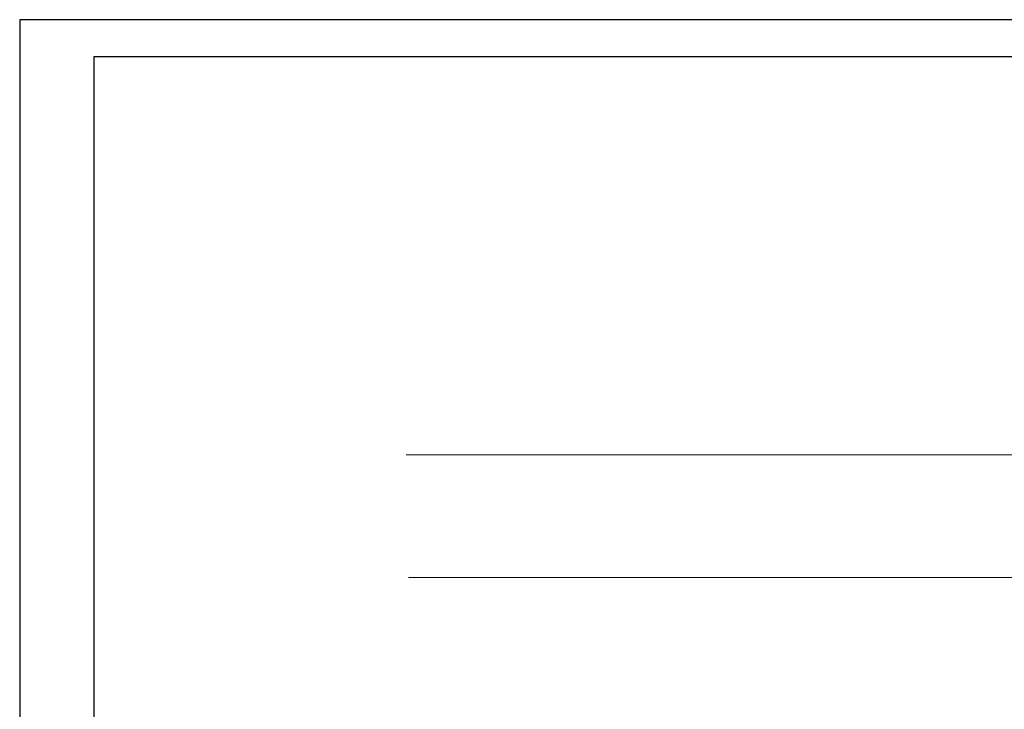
# Model space of a CAD drawing. Header units: millimetres. Extents: x 262469 to 275208, y -32539 to 9411.
# Tile 401 of 428: x 266739 to 268860, y -6437 to -4952. Entities that reach past the tile are written whole.
import ezdxf

# ---------------------------------------------------------------- set-up
doc = ezdxf.new("R2010")
doc.units = ezdxf.units.MM
doc.header["$LTSCALE"] = 100
doc.layers.add('$ IE TABELA', color=7, linetype='Continuous')
doc.layers.add('$ IE_TELETECHNIKA', color=5, linetype='Continuous', lineweight=30)
doc.layers.add('$ mp_ele', color=1, linetype='Continuous', lineweight=35)

# ---------------------------------------------------------------- blocks, each defined once
blk = doc.blocks.new('a3eee')
at = {"layer": '$ IE TABELA'}
for p, q in [((19730.8, 4176.8), (19730.8, 1206.8)), ((23930.8, 4176.8), (19730.8, 4176.8)), ((19890.8, 4096.8), (19890.8, 1286.8)), ((23840.8, 4096.8), (19890.8, 4096.8))]:
    blk.add_line(p, q, dxfattribs=at)

msp = doc.modelspace()

# ---------------------------------------------------------------- linework, layer by layer
at = {"layer": '$ IE_TELETECHNIKA', "color": 0, "linetype": 'Continuous', "lineweight": 20, "ltscale": 16}
for points in [[(270181.5, -5888.4), (267571.6, -5888.4)], [(270186.5, -6153.2), (267576.6, -6153.2)]]:
    msp.add_lwpolyline(points, dxfattribs=at)

# ---------------------------------------------------------------- block references
at = {"layer": '$ mp_ele'}
msp.add_blockref('a3eee', (247008.1, -9128.5), dxfattribs=at)

doc.saveas('drawing.dxf')
